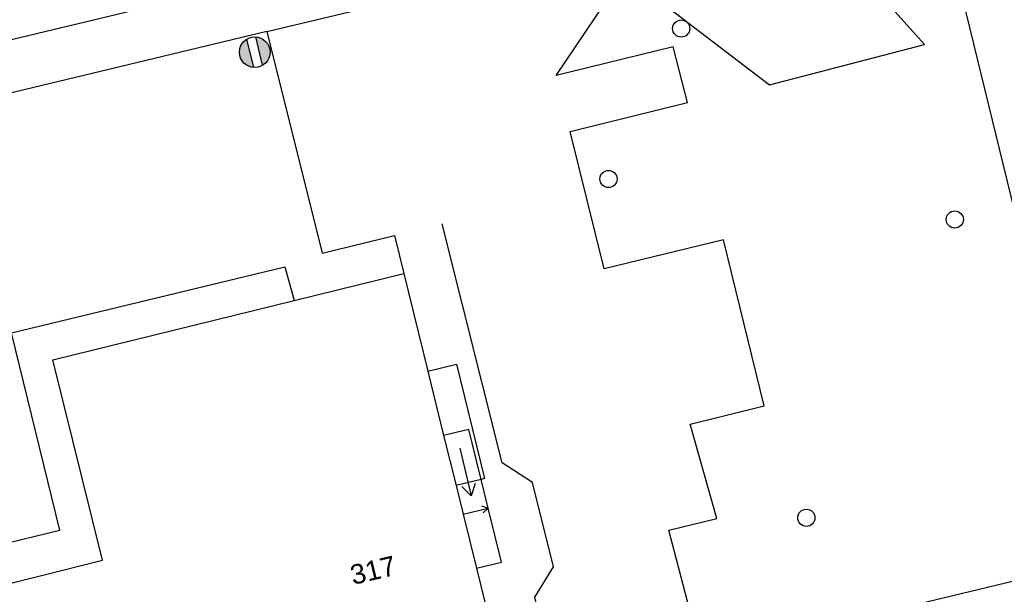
# Model space of a CAD drawing. Header units: millimetres. Extents: x 96940 to 101272, y 432237 to 434659.
# Tile 371 of 398: x 97497 to 97537, y 433727 to 433750. Entities that reach past the tile are written whole.
import ezdxf
from ezdxf.enums import TextEntityAlignment as Align

# ---------------------------------------------------------------- set-up
doc = ezdxf.new("R2010")
doc.units = ezdxf.units.MM
doc.linetypes.add('CENTER', pattern=[35.225022, 22.015639, -4.403128, 4.403128, -4.403128])
for name, color, linetype in [('Ondergrond_Nieuw_IP', 8, 'Continuous'), ('R_BN_T_B_Spoor', 1, 'Continuous'), ('R_BN_T_N_Hartspoor', 1, 'CENTER')]:
    doc.layers.add(name, color=color, linetype=linetype)
doc.styles.add('DSV_ARIAL', font='arial.ttf')

# ---------------------------------------------------------------- blocks, each defined once
blk = doc.blocks.new('BOOM')
at = {"color": 0}
blk.add_circle((0, 0), 0.35, dxfattribs=at)
blk = doc.blocks.new('N_LM-PAALTOP')
at = {"layer": 'Ondergrond_Nieuw_IP'}
h = blk.add_hatch(color=256, dxfattribs=at)
edge = h.paths.add_edge_path()
edge.add_line((-0.596, 0.187), (0.596, 0.188))
edge.add_arc((0, 0), 0.625, 17.4576, 162.5424)
edge = h.paths.add_edge_path()
edge.add_line((-0.596, -0.188), (0.596, -0.187))
edge.add_arc((0, 0), 0.625, 197.4576, 342.5424, ccw=False)
for p, q in [((-0.596, 0.187), (0.596, 0.187)), ((-0.596, -0.188), (0.596, -0.188))]:
    blk.add_line(p, q, dxfattribs=at)
blk.add_circle((0, 0), 0.625, dxfattribs=at)

msp = doc.modelspace()

# ---------------------------------------------------------------- linework, layer by layer
at = {"layer": 'Ondergrond_Nieuw_IP'}
for p, q in [((97512.55142, 433752.90438), (97467.49958, 433742.09892)), ((97507.157, 433749.451), (97467.96157, 433740.05017))]:
    msp.add_line(p, q, dxfattribs=at)
for points in [[(97541.108, 433727.892), (97524.878, 433723.998), (97523.542, 433729.122), (97525.499, 433729.602), (97524.407, 433733.451), (97527.42, 433734.195), (97525.769, 433740.961), (97520.899, 433739.772), (97519.513, 433745.374), (97524.305, 433746.552), (97523.713, 433748.828), (97518.947, 433747.651), (97521.733, 433751.799), (97527.647, 433747.275), (97533.964, 433748.921), (97531.336, 433751.85), (97533.283, 433755.048), (97534.603, 433754.512)], [(97534.603, 433754.512), (97541.108, 433727.892)], [(97507.157, 433749.451), (97513.042, 433750.859)], [(97507.157, 433749.451), (97509.406, 433740.412), (97512.363, 433741.13)], [(97523.326, 433700.3), (97524.425, 433700.554), (97518.075, 433726.404), (97518.842, 433727.638), (97517.988, 433731.071), (97516.741, 433731.865), (97514.294, 433741.611)], [(97512.363, 433741.13), (97512.732, 433739.583)], [(97494.354, 433713.864), (97491.007, 433727.257), (97498.719, 433729.133), (97496.748, 433737.163), (97507.889, 433739.864), (97508.266, 433738.485)], [(97495.789, 433714.226), (97492.827, 433725.989), (97500.462, 433727.911), (97498.428, 433736.065), (97508.266, 433738.485), (97512.732, 433739.583)], [(97512.732, 433739.583), (97513.714, 433735.603), (97514.361, 433732.982), (97514.865, 433730.943), (97515.152, 433729.778), (97515.696, 433727.574), (97517.659, 433719.624)], [(97513.714, 433735.603), (97514.879, 433735.891), (97516.03, 433731.23), (97515.884, 433731.194), (97514.865, 433730.943)], [(97515.696, 433727.574), (97516.716, 433727.826), (97516.172, 433730.029), (97515.884, 433731.194), (97515.381, 433733.233), (97514.361, 433732.982)], [(97515.02, 433732.467), (97515.47908, 433730.5204)], [(97515.47908, 433730.5204), (97515.10097, 433730.90385)], [(97515.64602, 433731.03239), (97515.47908, 433730.5204)], [(97515.152, 433729.778), (97516.17158, 433730.0289)], [(97515.90195, 433730.11393), (97516.17158, 433730.0289)], [(97516.17158, 433730.0289), (97515.9722, 433729.82845)]]:
    msp.add_lwpolyline(points, dxfattribs=at)
at = {"layer": 'R_BN_T_B_Spoor'}
for radius in [40.7175, 39.2825]:
    msp.add_arc((97526.13752, 433734.06463), radius, 18.535758, 98.474097, dxfattribs=at)
at = {"layer": 'R_BN_T_N_Hartspoor', "ltscale": 0.05}
msp.add_arc((97526.13752, 433734.06463), 40, 18.535758, 98.474097, dxfattribs=at)

# ---------------------------------------------------------------- block references
at = {"layer": 'Ondergrond_Nieuw_IP'}
for p in [(97524.044, 433749.567), (97521.08, 433743.439), (97535.194, 433741.787), (97529.145, 433729.633)]:
    msp.add_blockref('BOOM', p, dxfattribs=at)
at = {"layer": 'Ondergrond_Nieuw_IP', "rotation": 103.4873409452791}
msp.add_blockref('N_LM-PAALTOP', (97506.6617, 433748.60548), dxfattribs=at)

# ---------------------------------------------------------------- texts
at = {"layer": 'Ondergrond_Nieuw_IP', "style": 'DSV_ARIAL'}
msp.add_text('317', height=0.8, rotation=13.355341, dxfattribs=at).set_placement((97512.481, 433727.322), align=Align.RIGHT)

doc.saveas('drawing.dxf')
